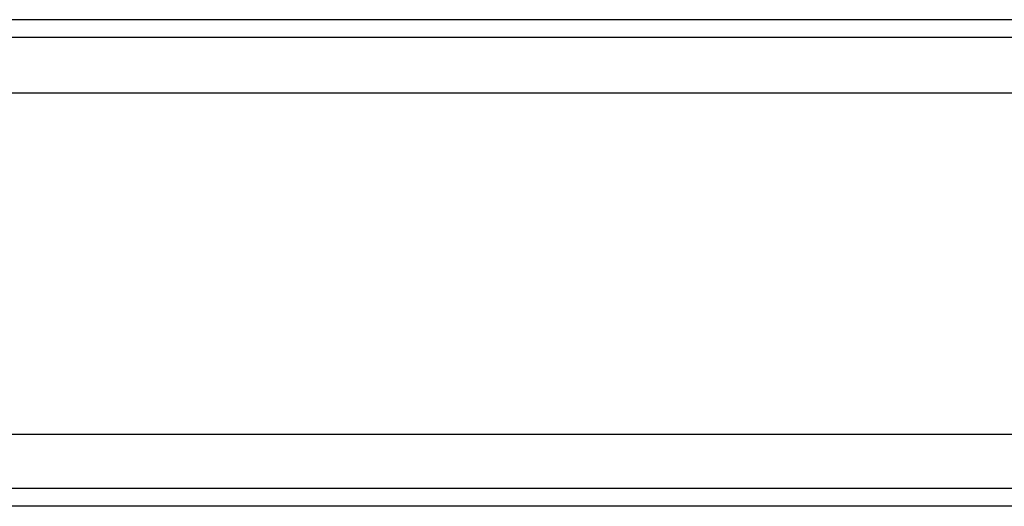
# Model space of a CAD drawing. Header units: millimetres. Extents: x -386 to 3135, y -1989 to 860.
# Tile 489 of 596: x 1646 to 1673, y -585 to -571. Entities that reach past the tile are written whole.
import ezdxf
from ezdxf.lldxf.tags import DXFTag

# ---------------------------------------------------------------- set-up
doc = ezdxf.new("R2010")
doc.units = ezdxf.units.MM
doc.layers.get('0').update_dxf_attribs({"linetype": 'CONTINUOUS'})
tags = doc.linetypes.add('DASHED', pattern=[25.72, 12.86, -12.86]).pattern_tags.tags
tags[6:7] = [DXFTag(74, 4), DXFTag(75, 0), DXFTag(340, '0'), DXFTag(46, 0.0), DXFTag(50, 0.0), DXFTag(44, 0.0), DXFTag(45, 0.0)]
tags[4:5] = [DXFTag(74, 4), DXFTag(75, 0), DXFTag(340, '0'), DXFTag(46, 0.0), DXFTag(50, 0.0), DXFTag(44, 0.0), DXFTag(45, 0.0)]

msp = doc.modelspace()

# ---------------------------------------------------------------- linework, layer by layer
at = {"linetype": 'Continuous'}
for p, q in [((1882.299, -571.001), (1623.811, -571.001)), ((1879.516, -582.551), (1623.811, -582.551)), ((1879.034, -584.551), (1623.811, -584.551))]:
    msp.add_line(p, q, dxfattribs=at)
at = {"linetype": 'DASHED'}
for p, q in [((1881.805, -573.051), (1623.811, -573.051)), ((1879.155, -584.051), (1623.811, -584.051))]:
    msp.add_line(p, q, dxfattribs=at)
at = {"linetype": 'Continuous'}
msp.add_open_spline([(1882.179, -571.501), (1623.811, -571.501)], degree=1, dxfattribs=at)

doc.saveas('drawing.dxf')
